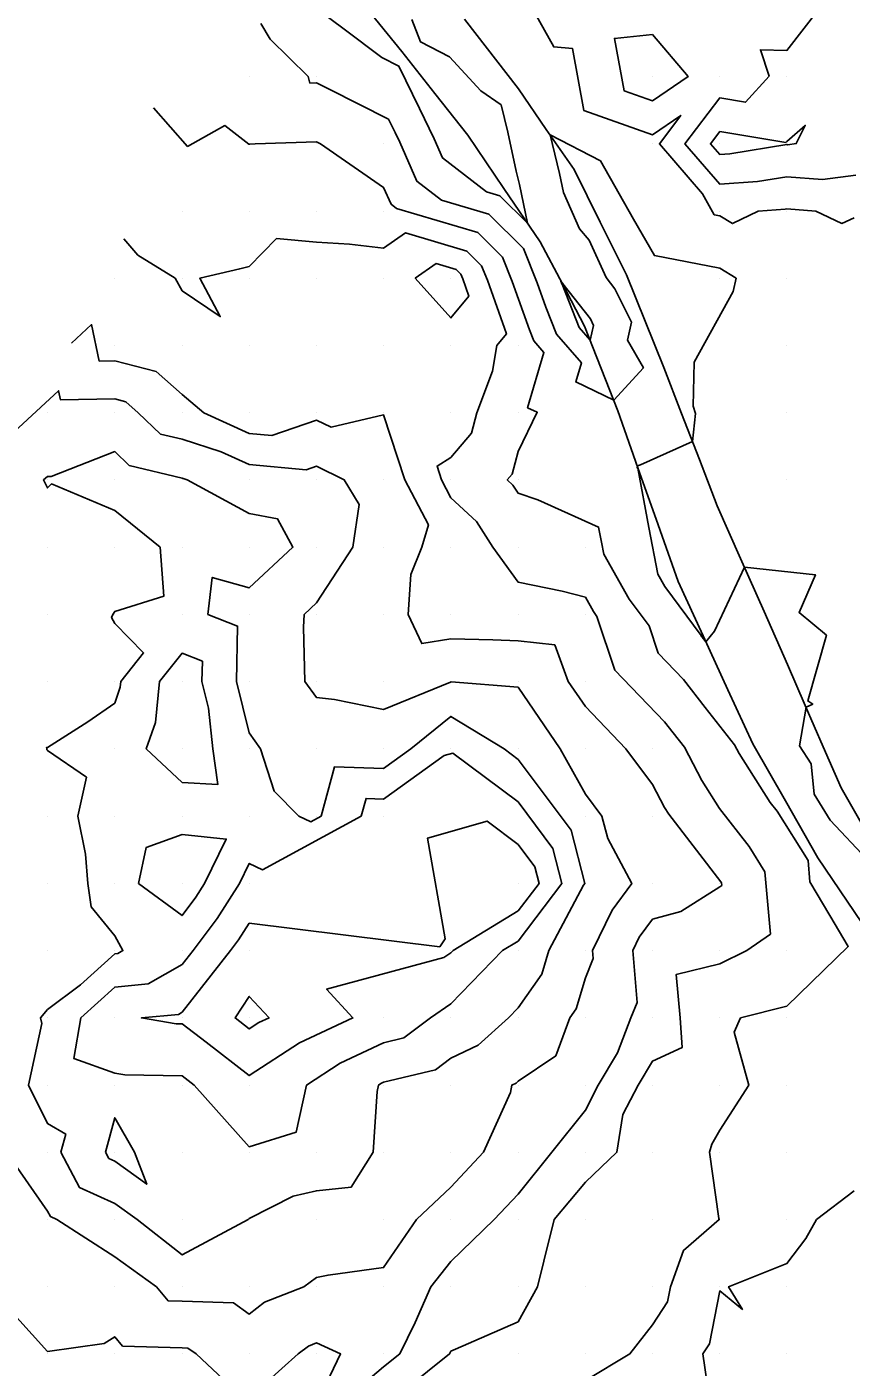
# Model space of a CAD drawing. Extents: x 2188792 to 2191981, y 386090 to 389710.
# Drawn here: x 2189026.9 to 2189149.5, y 386388 to 386587.4 of the extents above; entities that cross this region are included whole.
import ezdxf

# ---------------------------------------------------------------- set-up
doc = ezdxf.new("R2010")
doc.units = 0
for name, color, linetype in [('DTM Contours Major', 7, 'Continuous'), ('DTM Contours Minor', 7, 'Continuous'), ('Exist DTM QL2 LIDAR Elevation Point', 7, 'Continuous'), ('PH Exist DTM Breakline', 7, 'Continuous')]:
    doc.layers.add(name, color=color, linetype=linetype)

msp = doc.modelspace()

# ---------------------------------------------------------------- linework, layer by layer
at = {"layer": 'DTM Contours Major'}
for points in [[(2189129.98, 386571.81), (2189128.6, 386570), (2189129.98, 386568.41), (2189131.46, 386568.52), (2189139.98, 386569.87), (2189140.12, 386569.86), (2189141.35, 386570.02), (2189142.71, 386572.73), (2189139.98, 386570.35), (2189139.81, 386570.17), (2189129.98, 386571.81)], [(2189079.97, 386382.12), (2189089.78, 386389.99), (2189089.97, 386390.39), (2189090.67, 386390.69), (2189099.98, 386394.75), (2189102.87, 386399.99), (2189103.8, 386403.81), (2189105.36, 386409.99), (2189109.98, 386415.53), (2189114.68, 386419.99), (2189115.58, 386425.6), (2189117.83, 386429.99), (2189119.98, 386433.55), (2189124.39, 386435.58), (2189124.08, 386439.99), (2189123.51, 386446.46), (2189129.98, 386448.04), (2189134.01, 386449.99), (2189137.53, 386452.44), (2189136.68, 386461.73), (2189134.33, 386465.46), (2189129.96, 386471.14), (2189127.32, 386475.29), (2189124.72, 386480.23), (2189123.03, 386482.39), (2189121.76, 386484), (2189114.36, 386491.71), (2189111.71, 386499.68), (2189111.17, 386500.42), (2189109.98, 386502.54), (2189106.52, 386503.45), (2189099.98, 386504.81), (2189096.23, 386510), (2189093.8, 386513.83), (2189089.97, 386517.36), (2189088.59, 386520), (2189087.92, 386522.05), (2189089.97, 386523.34), (2189093.04, 386526.94), (2189093.83, 386530), (2189096.16, 386536.19), (2189096.8, 386540), (2189098.23, 386541.74), (2189095.42, 386549.72), (2189094.55, 386551.87), (2189092.37, 386554.05), (2189083.23, 386556.75), (2189079.97, 386554.48), (2189074.89, 386555.08), (2189069.97, 386555.37), (2189064.05, 386555.92), (2189059.97, 386551.75), (2189058.55, 386551.42), (2189052.62, 386550), (2189055.67, 386544.3), (2189049.97, 386548.13), (2189048.95, 386550), (2189043.41, 386553.44), (2189041.3, 386555.84)], [(2189102.45, 386462.47), (2189099.98, 386465.78), (2189095.35, 386469.25), (2189086.5, 386466.73), (2189089.1, 386451.74), (2189088.31, 386450.55), (2189059.97, 386454.06), (2189058.4, 386451.57), (2189057.2, 386449.99), (2189049.97, 386440.81), (2189049.45, 386440.51), (2189043.94, 386439.99), (2189049.09, 386439.12), (2189049.97, 386439.1), (2189053.58, 386436.38), (2189059.97, 386431.4), (2189067.45, 386436.25), (2189075.41, 386439.99), (2189071.48, 386444.24), (2189088.94, 386448.95), (2189089.97, 386449.67), (2189090.29, 386449.99), (2189099.98, 386455.89), (2189103.09, 386459.99), (2189102.45, 386462.47)]]:
    msp.add_lwpolyline(points, dxfattribs=at)
at = {"layer": 'DTM Contours Minor'}
for points in [[(2189084.16, 386588.49), (2189085.44, 386585.15), (2189089.76, 386582.93), (2189094.43, 386577.86), (2189097.44, 386575.79), (2189098.45, 386571.72), (2189099.71, 386565.91), (2189100.17, 386563.96), (2189101.38, 386558.17), (2189097.24, 386562.28), (2189095.28, 386562.86), (2189088.74, 386567.89), (2189087.48, 386570.76), (2189085.3, 386575.25), (2189082.24, 386581.57), (2189079.69, 386582.85), (2189074.11, 386587.03), (2189070.24, 386589.93)], [(2189149.98, 386558.98), (2189148.13, 386558.15), (2189144.28, 386560), (2189139.98, 386560.33), (2189139.7, 386560.28), (2189135.71, 386560), (2189131.85, 386558.13), (2189129.98, 386559.29), (2189129.16, 386559.44), (2189128.9, 386559.9), (2189127.42, 386562.56), (2189120.99, 386570), (2189124.18, 386574.21), (2189119.98, 386571.35), (2189109.78, 386574.94), (2189108.08, 386584.16), (2189105.27, 386584.4), (2189102.51, 386589.39)], [(2189150.22, 386565.35), (2189145.28, 386564.7), (2189139.98, 386565.1), (2189135.58, 386564.4), (2189129.98, 386564.01), (2189124.8, 386570), (2189129.98, 386576.83), (2189133.79, 386576.19), (2189137.31, 386580.04), (2189136.04, 386583.99), (2189139.97, 386583.89), (2189144.77, 386590.06)], [(2189151.91, 386463.52), (2189146.43, 386469.38), (2189144.01, 386473.25), (2189143.59, 386477.78), (2189141.84, 386480.46), (2189142.82, 386486.2), (2189143.81, 386486.67), (2189143.08, 386487.14), (2189145.84, 386496.9), (2189141.79, 386500.27), (2189144.22, 386505.89), (2189133.65, 386507.02), (2189129.21, 386497.51), (2189127.9, 386495.93), (2189127.38, 386496.59), (2189127.25, 386496.73), (2189127.2, 386496.88), (2189121.79, 386504.17), (2189120.77, 386505.99), (2189119.45, 386512.93), (2189117.78, 386521.77), (2189117.7, 386521.8), (2189117.72, 386522.08), (2189118.17, 386522.26), (2189125.91, 386525.73), (2189126.37, 386529.89), (2189126.02, 386530.98), (2189126.17, 386537.53), (2189131.95, 386548.03), (2189132.4, 386550), (2189129.98, 386551.5), (2189120.25, 386553.36), (2189117.13, 386558.8), (2189115.03, 386562.57), (2189112.23, 386567.45), (2189104.75, 386571.32), (2189106.13, 386565.56), (2189106.71, 386562.75), (2189109.12, 386557.33), (2189110.56, 386555.66), (2189113.1, 386550.09), (2189114.39, 386548.43), (2189116.85, 386543.46), (2189116.23, 386540.77), (2189118.63, 386536.68), (2189114.2, 386531.88), (2189108.56, 386534.57), (2189109.4, 386537.4), (2189105.69, 386541.67), (2189104.09, 386545.72), (2189102.81, 386549.34), (2189100.77, 386554.41), (2189095.62, 386559.54), (2189088.59, 386561.61), (2189084.91, 386564.44), (2189082.36, 386570.24), (2189081.67, 386571.67), (2189080.69, 386573.68), (2189071.86, 386578.12), (2189069.97, 386579.06), (2189068.99, 386579.03), (2189068.72, 386580), (2189063.09, 386585.55), (2189061.7, 386587.91)], [(2189119.98, 386586.28), (2189114.31, 386585.67), (2189115.75, 386577.9), (2189119.98, 386576.41), (2189125.26, 386580), (2189119.98, 386586.28)], [(2189109.98, 386386.06), (2189116.61, 386389.99), (2189119.98, 386394.31), (2189122.22, 386397.75), (2189122.65, 386399.99), (2189124.58, 386405.39), (2189129.9, 386409.99), (2189129.84, 386410.13), (2189128.46, 386419.99), (2189128.79, 386421.18), (2189129.98, 386423.29), (2189134.3, 386429.99), (2189132.12, 386437.85), (2189133.07, 386439.99), (2189139.98, 386441.74), (2189149.09, 386450.61), (2189146.36, 386455.23), (2189143.4, 386460.24), (2189143.11, 386463.39), (2189138.5, 386470.71), (2189137.5, 386472), (2189132.88, 386479.29), (2189132.19, 386480.6), (2189127.83, 386486.15), (2189124.57, 386490.3), (2189120.8, 386494.22), (2189119.46, 386498.28), (2189116.48, 386502.29), (2189112.72, 386508.98), (2189112.39, 386510.74), (2189111.96, 386512.99), (2189102.93, 386517.04), (2189099.98, 386518.01), (2189099.2, 386519.23), (2189098.37, 386520), (2189099.11, 386520.87), (2189099.98, 386524.24), (2189102.82, 386530.06), (2189101.38, 386530.74), (2189103.82, 386538.94), (2189102.31, 386540.68), (2189101.65, 386542.33), (2189099.11, 386549.53), (2189097.66, 386553.14), (2189093.99, 386556.79), (2189081.9, 386560.36), (2189081.08, 386561), (2189079.97, 386563.51), (2189070.57, 386570), (2189069.97, 386570.3), (2189060.84, 386570), (2189060.04, 386569.93), (2189059.97, 386569.95), (2189059.9, 386569.93), (2189056.33, 386572.72), (2189050.79, 386569.6), (2189045.74, 386575.35)], [(2189090.74, 386551.3), (2189087.8, 386552.17), (2189084.68, 386550), (2189089.97, 386544.11), (2189092.63, 386547.34), (2189091.73, 386549.91), (2189091.45, 386550.6), (2189090.74, 386551.3)], [(2189110.69, 386540.8), (2189111.2, 386542.99), (2189110.73, 386543.94), (2189106.65, 386549.17), (2189106.61, 386549.25), (2189106.34, 386549.57), (2189106.5, 386549.15), (2189106.52, 386549.1), (2189109.08, 386542.65), (2189110.69, 386540.8)], [(2189070.41, 386379.99), (2189079.97, 386388.07), (2189082.37, 386389.99), (2189084.68, 386394.69), (2189086.97, 386399.99), (2189089.97, 386403.77), (2189096.4, 386409.99), (2189099.98, 386413.78), (2189105, 386419.99), (2189109.98, 386426.27), (2189111.88, 386429.99), (2189114.77, 386434.78), (2189116.77, 386439.99), (2189117.7, 386442.27), (2189117.05, 386449.99), (2189118, 386451.97), (2189119.98, 386454.66), (2189124.18, 386455.79), (2189129.98, 386459.47), (2189130.29, 386459.69), (2189130.25, 386460.06), (2189130.15, 386460.21), (2189122.41, 386470.27), (2189121.77, 386471.28), (2189119.98, 386474.69), (2189115.98, 386479.99), (2189109.98, 386486.3), (2189107.42, 386490), (2189105.43, 386495.45), (2189099.98, 386496.06), (2189096.2, 386496.22), (2189089.97, 386496.38), (2189085.65, 386495.67), (2189083.63, 386500), (2189084.03, 386505.94), (2189085.67, 386510), (2189086.63, 386513.34), (2189083.14, 386520), (2189079.97, 386529.68), (2189072.14, 386527.83), (2189069.97, 386528.9), (2189063.34, 386526.63), (2189059.97, 386526.93), (2189053.21, 386530), (2189049.97, 386532.71), (2189046.12, 386536.15), (2189039.97, 386537.72), (2189037.66, 386537.69), (2189036.52, 386543.11), (2189033.53, 386540.34)], [(2189023.85, 386419.99), (2189029.97, 386411.23), (2189030.4, 386410.42), (2189031.35, 386409.99), (2189039.97, 386404.44), (2189046.16, 386399.99), (2189047.9, 386397.92), (2189049.97, 386397.86), (2189057.61, 386397.62), (2189059.97, 386395.92), (2189062.26, 386397.7), (2189068.09, 386399.99), (2189069.97, 386401.36), (2189071.7, 386401.72), (2189079.97, 386402.85), (2189084.88, 386409.99), (2189089.97, 386414.82), (2189094.83, 386419.99), (2189098.86, 386428.87), (2189099.02, 386429.99), (2189099.67, 386430.29), (2189099.98, 386430.57), (2189105.61, 386434.35), (2189107.67, 386439.99), (2189108.63, 386441.34), (2189109.98, 386445.93), (2189111.16, 386448.81), (2189111.06, 386449.99), (2189113.95, 386456.02), (2189116.88, 386459.99), (2189113.32, 386466.65), (2189112.44, 386469.99), (2189109.98, 386473.28), (2189106.22, 386479.99), (2189099.98, 386489.17), (2189090.01, 386489.96), (2189089.97, 386489.98), (2189089.9, 386489.92), (2189079.97, 386485.83), (2189072.65, 386487.32), (2189069.97, 386487.65), (2189068.23, 386490), (2189068.06, 386498.08), (2189068.15, 386500), (2189069.97, 386501.7), (2189075.38, 386510), (2189076.31, 386516.34), (2189074.11, 386520), (2189069.97, 386522.03), (2189068.46, 386521.51), (2189059.97, 386522.28), (2189055.8, 386524.17), (2189049.97, 386526.04), (2189046.79, 386526.81), (2189043.43, 386530), (2189041.6, 386531.63), (2189039.97, 386532.05), (2189031.89, 386531.92), (2189031.61, 386533.27), (2189024.34, 386526.56)], [(2189049.97, 386520.24), (2189042.13, 386522.16), (2189039.97, 386524.21), (2189030.49, 386520.52), (2189029.97, 386520.49), (2189029.35, 386520), (2189029.97, 386518.82), (2189030.55, 386519.41), (2189039.97, 386515.47), (2189046.71, 386510), (2189047.26, 386502.71), (2189039.97, 386500.42), (2189039.66, 386500), (2189039.5, 386499.53), (2189039.97, 386498.63), (2189044.26, 386494.28), (2189040.87, 386490), (2189040.79, 386489.18), (2189039.97, 386486.82), (2189035.96, 386484.01), (2189029.97, 386480.22), (2189029.79, 386480.18), (2189029.84, 386479.99), (2189029.85, 386479.87), (2189029.97, 386479.76), (2189035.75, 386475.77), (2189034.46, 386469.99), (2189035.63, 386464.33), (2189035.95, 386459.99), (2189036.47, 386456.49), (2189039.97, 386452.17), (2189041.19, 386449.99), (2189040.41, 386449.55), (2189039.97, 386449.51), (2189034.86, 386444.88), (2189029.97, 386441.24), (2189028.91, 386439.99), (2189029.11, 386439.14), (2189027.11, 386429.99), (2189029.97, 386424.25), (2189032.68, 386422.7), (2189031.95, 386419.99), (2189034.73, 386414.75), (2189039.97, 386412.38), (2189043.28, 386409.99), (2189049.97, 386404.73), (2189059.8, 386409.99), (2189059.97, 386410.13), (2189066.51, 386413.45), (2189069.97, 386414.26), (2189075.16, 386414.81), (2189078.42, 386419.99), (2189079, 386429.01), (2189079.21, 386429.99), (2189079.54, 386430.21), (2189079.97, 386430.41), (2189087.68, 386432.28), (2189089.97, 386434), (2189094.05, 386435.91), (2189098.54, 386439.99), (2189099.98, 386441.5), (2189103.49, 386446.47), (2189104.53, 386449.99), (2189109.7, 386459.72), (2189109.91, 386459.99), (2189107.87, 386467.89), (2189099.98, 386478.44), (2189097.91, 386479.99), (2189089.97, 386484.83), (2189084.02, 386479.99), (2189079.97, 386477.09), (2189072.65, 386477.32), (2189070.68, 386469.99), (2189069.13, 386469.15), (2189067.37, 386469.99), (2189063.68, 386473.7), (2189061.66, 386479.99), (2189059.97, 386482.36), (2189058.07, 386490), (2189058.23, 386498.26), (2189053.83, 386500), (2189054.47, 386505.5), (2189059.97, 386503.94), (2189066.48, 386510), (2189064.18, 386514.2), (2189059.97, 386515), (2189050.72, 386520), (2189049.97, 386520.24)], [(2189052.94, 386490), (2189053, 386493.02), (2189049.97, 386494.22), (2189046.63, 386490), (2189046.03, 386483.93), (2189044.66, 386479.99), (2189049.97, 386475.01), (2189055.28, 386474.69), (2189054.56, 386479.99), (2189053.93, 386486.04), (2189052.94, 386490)], [(2189105.16, 386465.18), (2189099.98, 386472.11), (2189090.28, 386479.38), (2189088.99, 386479.01), (2189079.97, 386472.53), (2189077.35, 386472.62), (2189076.65, 386469.99), (2189061.96, 386461.99), (2189059.97, 386462.95), (2189058.53, 386459.99), (2189055.21, 386454.75), (2189051.61, 386449.99), (2189049.97, 386447.91), (2189044.93, 386445.03), (2189039.97, 386444.56), (2189034.92, 386439.99), (2189033.89, 386433.92), (2189039.97, 386431.74), (2189041.47, 386431.49), (2189049.97, 386431.37), (2189051.8, 386429.99), (2189059.97, 386420.81), (2189066.97, 386422.99), (2189068.5, 386429.99), (2189073.5, 386433.23), (2189079.97, 386436.27), (2189082.97, 386437), (2189086.96, 386439.99), (2189089.97, 386442.07), (2189097.66, 386449.99), (2189099.98, 386451.4), (2189106.5, 386459.99), (2189105.16, 386465.18)], [(2189049.97, 386467.25), (2189044.64, 386465.33), (2189043.5, 386459.99), (2189049.97, 386455.21), (2189052.03, 386457.93), (2189053.33, 386459.99), (2189056.56, 386466.58), (2189049.97, 386467.25)], [(2189061.4, 386439.28), (2189062.93, 386439.99), (2189059.97, 386443.18), (2189057.86, 386439.99), (2189059.97, 386438.35), (2189061.4, 386439.28)], [(2189039.07, 386419.09), (2189038.59, 386419.99), (2189039.97, 386425.14), (2189042.89, 386419.99), (2189044.72, 386415.24), (2189039.97, 386418.68), (2189039.07, 386419.09)], [(2189149.98, 386414.26), (2189144.38, 386409.99), (2189142.8, 386407.17), (2189139.98, 386403.47), (2189131.3, 386399.99), (2189133.34, 386396.62), (2189129.98, 386399.38), (2189128.45, 386391.51), (2189127.46, 386389.99), (2189128.76, 386381.21)], [(2189021.22, 386399.99), (2189029.97, 386390.37), (2189038.4, 386391.55), (2189039.97, 386392.55), (2189041.14, 386391.16), (2189049.97, 386390.9), (2189050.86, 386390.88), (2189052.1, 386389.99), (2189056.16, 386386.18)], [(2189059.97, 386383.46), (2189067.27, 386389.99), (2189068.79, 386391.17), (2189069.97, 386391.63), (2189073.56, 386389.99), (2189069.97, 386382.55)]]:
    msp.add_lwpolyline(points, dxfattribs=at)
at = {"layer": 'Exist DTM QL2 LIDAR Elevation Point'}
for p, q in [((2189059.97, 386580), (2189059.97, 386580)), ((2189069.97, 386580), (2189069.97, 386580)), ((2189119.98, 386580), (2189119.98, 386580)), ((2189129.98, 386580), (2189129.98, 386580)), ((2189139.97, 386580.06), (2189139.97, 386580.06)), ((2189059.97, 386570), (2189059.97, 386570)), ((2189069.97, 386570), (2189069.97, 386570)), ((2189079.97, 386570), (2189079.97, 386570)), ((2189119.98, 386570), (2189119.98, 386570)), ((2189129.98, 386570), (2189129.98, 386570)), ((2189139.98, 386570), (2189139.98, 386570)), ((2189049.97, 386560), (2189049.97, 386560)), ((2189059.97, 386560), (2189059.97, 386560)), ((2189069.97, 386560), (2189069.97, 386560)), ((2189079.97, 386560), (2189079.97, 386560)), ((2189129.98, 386560), (2189129.98, 386560)), ((2189139.98, 386560), (2189139.98, 386560)), ((2189039.97, 386550), (2189039.97, 386550)), ((2189049.97, 386550), (2189049.97, 386550)), ((2189059.97, 386550), (2189059.97, 386550)), ((2189069.97, 386550), (2189069.97, 386550)), ((2189079.97, 386550), (2189079.97, 386550)), ((2189089.97, 386550), (2189089.97, 386550)), ((2189129.98, 386550), (2189129.98, 386550)), ((2189139.98, 386550), (2189139.98, 386550)), ((2189039.97, 386540), (2189039.97, 386540)), ((2189049.97, 386540), (2189049.97, 386540)), ((2189059.97, 386540), (2189059.97, 386540)), ((2189069.97, 386540), (2189069.97, 386540)), ((2189079.97, 386540), (2189079.97, 386540)), ((2189089.97, 386540), (2189089.97, 386540)), ((2189099.98, 386540), (2189099.98, 386540)), ((2189139.98, 386540), (2189139.98, 386540)), ((2189029.97, 386530), (2189029.97, 386530)), ((2189039.97, 386530), (2189039.97, 386530)), ((2189049.97, 386530), (2189049.97, 386530)), ((2189059.97, 386530), (2189059.97, 386530)), ((2189069.97, 386530), (2189069.97, 386530)), ((2189079.97, 386530), (2189079.97, 386530)), ((2189089.97, 386530), (2189089.97, 386530)), ((2189099.98, 386530), (2189099.98, 386530)), ((2189139.98, 386530), (2189139.98, 386530)), ((2189029.97, 386520), (2189029.97, 386520)), ((2189039.97, 386520), (2189039.97, 386520)), ((2189049.97, 386520), (2189049.97, 386520)), ((2189059.97, 386520), (2189059.97, 386520)), ((2189069.97, 386520), (2189069.97, 386520)), ((2189079.97, 386520), (2189079.97, 386520)), ((2189089.97, 386520), (2189089.97, 386520)), ((2189099.98, 386520), (2189099.98, 386520)), ((2189139.98, 386520), (2189139.98, 386520)), ((2189029.97, 386510), (2189029.97, 386510)), ((2189039.97, 386510), (2189039.97, 386510)), ((2189049.97, 386510), (2189049.97, 386510)), ((2189059.97, 386510), (2189059.97, 386510)), ((2189069.97, 386510), (2189069.97, 386510)), ((2189079.97, 386510), (2189079.97, 386510)), ((2189089.97, 386510), (2189089.97, 386510)), ((2189099.98, 386510), (2189099.98, 386510)), ((2189109.98, 386510), (2189109.98, 386510)), ((2189029.97, 386500), (2189029.97, 386500)), ((2189039.97, 386500), (2189039.97, 386500)), ((2189049.97, 386500), (2189049.97, 386500)), ((2189059.97, 386500), (2189059.97, 386500)), ((2189069.97, 386500), (2189069.97, 386500)), ((2189079.97, 386500), (2189079.97, 386500)), ((2189089.97, 386500), (2189089.97, 386500)), ((2189099.98, 386500), (2189099.98, 386500)), ((2189109.98, 386500), (2189109.98, 386500)), ((2189029.97, 386490), (2189029.97, 386490)), ((2189039.97, 386490), (2189039.97, 386490)), ((2189049.97, 386490), (2189049.97, 386490)), ((2189059.97, 386490), (2189059.97, 386490)), ((2189069.97, 386490), (2189069.97, 386490)), ((2189079.97, 386490), (2189079.97, 386490)), ((2189089.97, 386490), (2189089.97, 386490)), ((2189099.98, 386490), (2189099.98, 386490)), ((2189109.98, 386490), (2189109.98, 386490)), ((2189029.97, 386479.99), (2189029.97, 386479.99)), ((2189039.97, 386479.99), (2189039.97, 386479.99)), ((2189049.97, 386479.99), (2189049.97, 386479.99)), ((2189059.97, 386479.99), (2189059.97, 386479.99)), ((2189069.97, 386479.99), (2189069.97, 386479.99)), ((2189079.97, 386479.99), (2189079.97, 386479.99)), ((2189089.97, 386479.99), (2189089.97, 386479.99)), ((2189099.98, 386479.99), (2189099.98, 386479.99)), ((2189109.98, 386479.99), (2189109.98, 386479.99)), ((2189119.98, 386479.99), (2189119.98, 386479.99)), ((2189029.97, 386469.99), (2189029.97, 386469.99)), ((2189039.97, 386469.99), (2189039.97, 386469.99)), ((2189049.97, 386469.99), (2189049.97, 386469.99)), ((2189059.97, 386469.99), (2189059.97, 386469.99)), ((2189069.97, 386469.99), (2189069.97, 386469.99)), ((2189079.97, 386469.99), (2189079.97, 386469.99)), ((2189109.98, 386469.99), (2189109.98, 386469.99)), ((2189119.98, 386469.99), (2189119.98, 386469.99)), ((2189029.97, 386459.99), (2189029.97, 386459.99)), ((2189039.97, 386459.99), (2189039.97, 386459.99)), ((2189049.97, 386459.99), (2189049.97, 386459.99)), ((2189059.97, 386459.99), (2189059.97, 386459.99)), ((2189099.98, 386459.99), (2189099.98, 386459.99)), ((2189109.98, 386459.99), (2189109.98, 386459.99)), ((2189119.98, 386459.99), (2189119.98, 386459.99)), ((2189129.98, 386459.99), (2189129.98, 386459.99)), ((2189029.97, 386449.99), (2189029.97, 386449.99)), ((2189039.97, 386449.99), (2189039.97, 386449.99)), ((2189049.97, 386449.99), (2189049.97, 386449.99)), ((2189059.97, 386449.99), (2189059.97, 386449.99)), ((2189089.97, 386449.99), (2189089.97, 386449.99)), ((2189099.98, 386449.99), (2189099.98, 386449.99)), ((2189109.98, 386449.99), (2189109.98, 386449.99)), ((2189119.98, 386449.99), (2189119.98, 386449.99)), ((2189129.98, 386449.99), (2189129.98, 386449.99)), ((2189139.98, 386449.99), (2189139.98, 386449.99)), ((2189029.97, 386439.99), (2189029.97, 386439.99)), ((2189039.97, 386439.99), (2189039.97, 386439.99)), ((2189049.97, 386439.99), (2189049.97, 386439.99)), ((2189059.97, 386439.99), (2189059.97, 386439.99)), ((2189079.97, 386439.99), (2189079.97, 386439.99)), ((2189089.97, 386439.99), (2189089.97, 386439.99)), ((2189099.98, 386439.99), (2189099.98, 386439.99)), ((2189109.98, 386439.99), (2189109.98, 386439.99)), ((2189119.98, 386439.99), (2189119.98, 386439.99)), ((2189129.98, 386439.99), (2189129.98, 386439.99)), ((2189139.98, 386439.99), (2189139.98, 386439.99)), ((2189029.97, 386429.99), (2189029.97, 386429.99)), ((2189039.97, 386429.99), (2189039.97, 386429.99)), ((2189049.97, 386429.99), (2189049.97, 386429.99)), ((2189059.97, 386429.99), (2189059.97, 386429.99)), ((2189079.97, 386429.99), (2189079.97, 386429.99)), ((2189089.97, 386429.99), (2189089.97, 386429.99)), ((2189099.98, 386429.99), (2189099.98, 386429.99)), ((2189109.98, 386429.99), (2189109.98, 386429.99)), ((2189119.98, 386429.99), (2189119.98, 386429.99)), ((2189129.98, 386429.99), (2189129.98, 386429.99)), ((2189139.98, 386429.99), (2189139.98, 386429.99)), ((2189029.97, 386419.99), (2189029.97, 386419.99)), ((2189039.97, 386419.99), (2189039.97, 386419.99)), ((2189049.97, 386419.99), (2189049.97, 386419.99)), ((2189059.97, 386419.99), (2189059.97, 386419.99)), ((2189069.97, 386419.99), (2189069.97, 386419.99)), ((2189079.97, 386419.99), (2189079.97, 386419.99)), ((2189089.97, 386419.99), (2189089.97, 386419.99)), ((2189099.98, 386419.99), (2189099.98, 386419.99)), ((2189109.98, 386419.99), (2189109.98, 386419.99)), ((2189119.98, 386419.99), (2189119.98, 386419.99)), ((2189129.98, 386419.99), (2189129.98, 386419.99)), ((2189139.98, 386419.99), (2189139.98, 386419.99)), ((2189029.97, 386409.99), (2189029.97, 386409.99)), ((2189039.97, 386409.99), (2189039.97, 386409.99)), ((2189049.97, 386409.99), (2189049.97, 386409.99)), ((2189059.97, 386409.99), (2189059.97, 386409.99)), ((2189069.97, 386409.99), (2189069.97, 386409.99)), ((2189079.97, 386409.99), (2189079.97, 386409.99)), ((2189089.97, 386409.99), (2189089.97, 386409.99)), ((2189099.98, 386409.99), (2189099.98, 386409.99)), ((2189109.98, 386409.99), (2189109.98, 386409.99)), ((2189119.98, 386409.99), (2189119.98, 386409.99)), ((2189129.98, 386409.99), (2189129.98, 386409.99)), ((2189139.98, 386409.99), (2189139.98, 386409.99)), ((2189029.97, 386399.99), (2189029.97, 386399.99)), ((2189039.97, 386399.99), (2189039.97, 386399.99)), ((2189049.97, 386399.99), (2189049.97, 386399.99)), ((2189059.97, 386399.99), (2189059.97, 386399.99)), ((2189069.97, 386399.99), (2189069.97, 386399.99)), ((2189079.97, 386399.99), (2189079.97, 386399.99)), ((2189089.97, 386399.99), (2189089.97, 386399.99)), ((2189099.98, 386399.99), (2189099.98, 386399.99)), ((2189109.98, 386399.99), (2189109.98, 386399.99)), ((2189119.98, 386399.99), (2189119.98, 386399.99)), ((2189129.98, 386399.99), (2189129.98, 386399.99)), ((2189139.98, 386399.99), (2189139.98, 386399.99)), ((2189029.97, 386389.99), (2189029.97, 386389.99)), ((2189039.97, 386389.99), (2189039.97, 386389.99)), ((2189049.97, 386389.99), (2189049.97, 386389.99)), ((2189059.97, 386389.99), (2189059.97, 386389.99)), ((2189069.97, 386389.99), (2189069.97, 386389.99)), ((2189079.97, 386389.99), (2189079.97, 386389.99)), ((2189089.97, 386389.99), (2189089.97, 386389.99)), ((2189099.98, 386389.99), (2189099.98, 386389.99)), ((2189109.98, 386389.99), (2189109.98, 386389.99)), ((2189119.98, 386389.99), (2189119.98, 386389.99)), ((2189129.98, 386389.99), (2189129.98, 386389.99)), ((2189139.98, 386389.99), (2189139.98, 386389.99))]:
    msp.add_line(p, q, dxfattribs=at)
at = {"layer": 'PH Exist DTM Breakline'}
for points in [[(2189153.29, 386450.89), (2189148.93, 386457.34), (2189144.58, 386463.78), (2189139.74, 386472.26), (2189134.89, 386480.74), (2189131.19, 386488.78), (2189127.49, 386496.83), (2189123.79, 386504.87), (2189120.8, 386513.34), (2189117.81, 386521.82), (2189114.83, 386530.29), (2189112.35, 386536.59), (2189109.87, 386542.88), (2189106.56, 386549.15), (2189103.24, 386555.42), (2189097.87, 386563.34), (2189092.5, 386571.27), (2189087.58, 386577.49), (2189082.66, 386583.72), (2189076.57, 386591.21)], [(2189092, 386588.52), (2189100.02, 386578.15), (2189104.17, 386572.15), (2189108.33, 386566.16), (2189112.21, 386558.34), (2189116.1, 386550.52), (2189118.89, 386543.63), (2189121.67, 386536.73), (2189124.31, 386529.88), (2189126.95, 386523.02), (2189129.59, 386516.16), (2189133.08, 386508.3), (2189136.57, 386500.44), (2189140.06, 386492.57), (2189142.71, 386486.45), (2189145.37, 386480.32), (2189148.02, 386474.19), (2189154.21, 386463.44)]]:
    msp.add_lwpolyline(points, dxfattribs=at)

doc.saveas('drawing.dxf')
